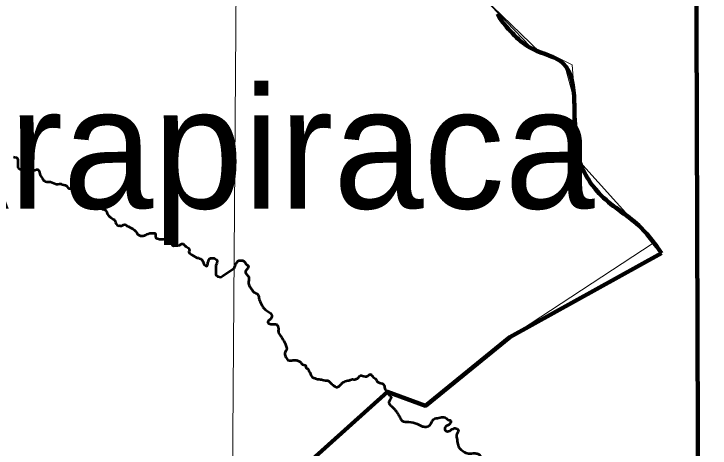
# Model space of a CAD drawing. Extents: x 553962 to 842807, y 8883888 to 9032388.
# Drawn here: x 817430 to 820300, y 9012739 to 9014528 of the extents above; entities that cross this region are included whole.
import ezdxf

# ---------------------------------------------------------------- set-up
doc = ezdxf.new("R2010")
doc.units = 0
doc.header["$LTSCALE"] = 200
for name, color, linetype, lineweight in [('1', 7, 'Continuous', 13), ('23', 7, 'Continuous', 13), ('24', 7, 'Continuous', 25), ('27', 7, 'Continuous', 13), ('35', 7, 'Continuous', 13), ('40', 7, 'Continuous', 25), ('57', 7, 'Continuous', 13)]:
    doc.layers.add(name, color=color, linetype=linetype, lineweight=lineweight)
doc.layers.add('41', color=7, linetype='Continuous')

msp = doc.modelspace()

# ---------------------------------------------------------------- linework, layer by layer
at = {"layer": '1'}
msp.add_lwpolyline([(818411.5, 9023928.2), (818356.9, 9016142.4), (818270.2, 9004415.9)], dxfattribs=at)
at = {"layer": '23'}
msp.add_lwpolyline([(817336.3, 9011412.8), (817430.3, 9011375.4), (817912.1, 9011565.7), (817582.2, 9012258.2), (817549.4, 9012366.8), (817506.1, 9012501.8), (818063.5, 9012419), (818565.3, 9012606.6), (818970.1, 9012970.8), (819127.6, 9012913.5), (819474.3, 9013196.4), (820066.2, 9013583.8), (819762.8, 9013918), (819744.7, 9014158.5), (819731.4, 9014318), (819651.7, 9014357.9), (819600.2, 9014368.9), (819363.4, 9014597.7)], dxfattribs=at)
at = {"layer": '24', "lineweight": 53}
for points in [[(817427.7, 9013939.3), (817432.7, 9013938.2), (817439.8, 9013935.6), (817443.9, 9013932)], [(817443.9, 9013932), (817445.4, 9013925.4), (817445.3, 9013920.3), (817445.3, 9013912.7), (817445.2, 9013903.5), (817445.2, 9013896.9), (817448.7, 9013892.8), (817453.8, 9013888.2), (817458.8, 9013887.6), (817464.4, 9013887.6), (817470, 9013887.6), (817476.1, 9013888), (817479.2, 9013883.4), (817479.1, 9013878.3), (817480.1, 9013871.7), (817483.1, 9013867.6), (817486.1, 9013863), (817491.7, 9013864.5), (817496.8, 9013864.5), (817503, 9013868.5), (817506.1, 9013874.6), (817508.1, 9013879.2), (817511.2, 9013883.2), (817516.3, 9013884.7), (817522.9, 9013886.2), (817528, 9013886.2), (817534.1, 9013880.5), (817535.6, 9013873.9), (817536, 9013868.8), (817538.5, 9013863.7), (817543.6, 9013855.5), (817547.6, 9013849.9), (817550.6, 9013843.2), (817555.2, 9013840.1), (817560.2, 9013837.6), (817565.8, 9013836), (817570.9, 9013836)], [(817570.9, 9013836), (817576, 9013835.9), (817581.1, 9013835.4), (817587.2, 9013833.3), (817593.7, 9013830.2), (817600.8, 9013828.1), (817605.9, 9013826.6), (817611.5, 9013827), (817617.1, 9013828), (817624.8, 9013828), (817629.3, 9013825.4), (817635.9, 9013823.3), (817641.5, 9013822.3), (817646.6, 9013819.7), (817652.1, 9013813), (817656.2, 9013808.9), (817661.2, 9013808.4), (817667.3, 9013808.3), (817671.9, 9013810.4), (817678.1, 9013813.9), (817684.2, 9013812.8), (817689.2, 9013812.3), (817693.3, 9013806.7), (817696.3, 9013800), (817700.3, 9013795.9), (817705.4, 9013794.3), (817710.5, 9013793.8), (817712.5, 9013789.2), (817718.5, 9013783.6), (817722.6, 9013777.4), (817725.6, 9013772.8), (817730.1, 9013769.7), (817737.2, 9013767.7), (817742.3, 9013761), (817744.8, 9013755.4), (817750.4, 9013751.8), (817758.5, 9013748.7), (817763.5, 9013745.6), (817769.6, 9013741.5), (817774.2, 9013738.4), (817779.8, 9013735.8), (817785.3, 9013732.7), (817790.4, 9013728.1), (817793.9, 9013724), (817799, 9013724), (817807.1, 9013719.8), (817810.1, 9013715.2), (817812.6, 9013710.6), (817814.1, 9013704.5), (817819.5, 9013697.2), (817822.7, 9013694), (817822.7, 9013692.9), (817829.3, 9013689.1), (817834.3, 9013685), (817839.5, 9013682.6), (817844.2, 9013679.5), (817847.3, 9013674.1), (817848.8, 9013668.6), (817851.2, 9013662.3), (817855.1, 9013657.7), (817862.1, 9013655.3), (817866, 9013656.1), (817868.3, 9013654.5), (817874.8, 9013655.2), (817881.5, 9013658.7)], [(817881.5, 9013658.7), (817886.6, 9013660.2), (817891.6, 9013658.2), (817895.7, 9013655.1), (817902.3, 9013652), (817908.8, 9013648.4), (817914.9, 9013644.8), (817920, 9013641.7), (817925.6, 9013638.1), (817932.6, 9013630.9), (817936.2, 9013625.3), (817940.2, 9013619.1), (817945.8, 9013616.1), (817951.8, 9013614), (817956.9, 9013613.4), (817962.5, 9013613.9), (817968.6, 9013615.4), (817973.2, 9013617.4), (817977.8, 9013620.4), (817984, 9013622.4), (817990.1, 9013624.4), (817995.7, 9013624.9), (818005.3, 9013624.8), (818010.4, 9013624.8), (818014, 9013621.2), (818013.9, 9013614.6), (818013.9, 9013609.5), (818015.9, 9013604.4), (818020.4, 9013602.3), (818025.5, 9013601.8), (818030.1, 9013599.7), (818035.2, 9013599.7), (818040.2, 9013599.7), (818045.3, 9013600.1), (818056.5, 9013602.1), (818061.6, 9013602.1), (818067.2, 9013602.5)], [(818067.2, 9013602.5), (818072.3, 9013600.5), (818074.3, 9013595.9), (818076.8, 9013587.2), (818079.8, 9013579), (818081.8, 9013574.4), (818087.9, 9013572.3), (818095, 9013573.3), (818101.1, 9013574.3), (818106.2, 9013574.3), (818113.3, 9013574.7), (818116.9, 9013578.3), (818122.5, 9013580.3), (818127.6, 9013580.2), (818132.2, 9013576.7), (818135.2, 9013572.6), (818139.7, 9013570), (818143.8, 9013566.9), (818147.8, 9013563.8), (818151.9, 9013558.2), (818153.3, 9013553.1), (818150.8, 9013547), (818154.3, 9013542.4), (818157.8, 9013538.8), (818163.4, 9013535.2), (818170, 9013531.6), (818177.6, 9013527), (818184.2, 9013522.8), (818190.3, 9013522.3), (818195.3, 9013520.7), (818200.4, 9013518.7), (818206.5, 9013513.5), (818210.5, 9013506.4), (818211.5, 9013500.2), (818215, 9013494.6), (818219.6, 9013491), (818224.6, 9013489), (818227.7, 9013493.5), (818229.3, 9013498.6), (818229.8, 9013503.7), (818232.2, 9013509.5), (818234, 9013514.8), (818236.5, 9013518.9), (818241.1, 9013521.1), (818247.4, 9013522), (818251.9, 9013522), (818255.4, 9013521.1), (818259.9, 9013519.3), (818264.4, 9013516.6), (818267.1, 9013513.9), (818268, 9013510.3), (818268.5, 9013508.5), (818266.9, 9013501.4), (818264.8, 9013496.3), (818262.8, 9013491.3), (818262.8, 9013486.2), (818262.2, 9013480.1), (818261.7, 9013475), (818263, 9013453.1), (818271.1, 9013445.4), (818283.2, 9013443.2), (818291.2, 9013448.6), (818337.6, 9013480.2)]]:
    msp.add_lwpolyline(points, dxfattribs=at)
for points in [[(818337.6, 9013480.2), (818344.1, 9013493.9), (818352.8, 9013508.5), (818377.6, 9013508.5), (818387.7, 9013496.8), (818396.5, 9013488.1), (818387.7, 9013472.1), (818384.8, 9013462), (818396.5, 9013446), (818397.9, 9013430), (818397.9, 9013412.5), (818405.2, 9013400.9), (818419.7, 9013382), (818434.3, 9013373.3), (818441.5, 9013351.5), (818450.1, 9013331), (818458.9, 9013316.3), (818471.1, 9013306.1), (818487.2, 9013294.8), (818493, 9013286.1), (818492, 9013276.8), (818483.7, 9013267), (818477.9, 9013262.7), (818477.9, 9013253.9), (818485.2, 9013250.5), (818500.8, 9013249.5), (818515, 9013246.1), (818518.4, 9013241.7), (818520.3, 9013230), (818521.3, 9013213.4), (818526.2, 9013205.1), (818535.9, 9013191.4), (818548.1, 9013170), (818553.5, 9013153.9), (818554, 9013143.6), (818547.7, 9013134.8), (818547.2, 9013124.6), (818549.6, 9013116.8), (818553.5, 9013109.5), (818559.8, 9013101.2), (818572, 9013099.2), (818587.7, 9013101.7), (818601.3, 9013098.2), (818613, 9013091.4), (818620.3, 9013083.1), (818629.6, 9013081.2), (818633, 9013077.3), (818633.5, 9013071.4), (818641.3, 9013065.2), (818646.2, 9013055.9), (818651.1, 9013048.6), (818654, 9013038.8), (818659.8, 9013031.5), (818670.1, 9013027.1), (818684.7, 9013022.3)], [(818684.7, 9013022.3), (818701.8, 9013020.8), (818714, 9013017.9), (818722.3, 9013017.4), (818732.5, 9013010.5), (818744.2, 9012999.8), (818754, 9012992.5), (818762.3, 9012989.6), (818769.6, 9012993), (818778.9, 9013002.7), (818787.7, 9013010.1), (818795.5, 9013014), (818806.7, 9013016.9), (818815, 9013018.3), (818821.3, 9013021.8), (818831.1, 9013021.8), (818839.4, 9013022.7), (818846.2, 9013026.2), (818852.6, 9013031.5), (818858.4, 9013037.4), (818867.2, 9013036.4), (818878.9, 9013034.5), (818884.3, 9013034.5), (818893, 9013039.3), (818896.9, 9013042.8), (818901.8, 9013042.8), (818905.2, 9013038.4), (818911.6, 9013031.5), (818919.6, 9013026.2), (818925, 9013019.3), (818927.4, 9013013.5), (818932.3, 9013010.1), (818937.7, 9013007.1), (818947.9, 9013004.7), (818953.8, 9013000.8), (818957.2, 9012993), (818958.7, 9012984.2), (818963.5, 9012975.9), (818970.8, 9012965.8), (818978.2, 9012957.1), (818982.3, 9012952.2), (818985.3, 9012948.1), (818985.1, 9012945.4), (818980.4, 9012937.5), (818976.3, 9012928.3), (818976.6, 9012922.6), (818980, 9012918.3), (818986.1, 9012911.7), (818992.1, 9012906), (818997.2, 9012901.1), (819002.5, 9012894.9), (819008.3, 9012887.4), (819013, 9012880.2), (819017, 9012872.7), (819021.7, 9012864.6)], [(819021.7, 9012864.6), (819030.7, 9012851.2), (819057, 9012846.5), (819092.9, 9012838.9), (819114.5, 9012828.5), (819134.3, 9012827.6), (819149.4, 9012838.9), (819160.7, 9012857.8), (819182.4, 9012863.4), (819203.1, 9012866.2), (819221, 9012855.9), (819231.4, 9012850.2), (819222.9, 9012835.1), (819211.6, 9012829.5), (819206.9, 9012815.3), (819217.3, 9012807.8), (819236.1, 9012816.3), (819254, 9012820.1), (819262.5, 9012811.6), (819256.9, 9012798.4), (819255.9, 9012779.5), (819260.6, 9012755), (819264.4, 9012741.8), (819277.6, 9012729.6), (819298.3, 9012717.3), (819323.8, 9012717.3), (819339.8, 9012716.4), (819350.2, 9012710.7), (819357.7, 9012693.8), (819368.1, 9012685.3), (819374.7, 9012672.1), (819375.6, 9012655.1), (819359.6, 9012646.6), (819344.5, 9012633.4), (819334.2, 9012620.2), (819324.7, 9012616.5), (819321, 9012607), (819304, 9012598.6), (819293.2, 9012578.2), (819291.7, 9012563.3), (819294.3, 9012546.7), (819299.7, 9012528.1), (819302.8, 9012520.1), (819300.2, 9012502.5), (819294.8, 9012495), (819294.3, 9012489.2), (819293.8, 9012478), (819289.5, 9012468.9), (819286.3, 9012458.2), (819287.9, 9012448.6), (819293.8, 9012440.7), (819297.5, 9012430.5), (819298.1, 9012410.3), (819299.7, 9012390.5), (819300.2, 9012364.4)]]:
    msp.add_spline(points, degree=3, dxfattribs=at)
at = {"layer": '27'}
for points in [[(819742.5, 9014153.9), (819744.7, 9014158.5), (819703.3, 9014309.8), (819651.7, 9014357.9), (819558.2, 9014393.1), (819363.4, 9014597.7)], [(817336.3, 9011412.8), (817430.3, 9011375.4), (817912.1, 9011565.7), (817582.2, 9012258.2), (817549.4, 9012366.8), (817506.1, 9012501.8), (818063.5, 9012419), (818565.3, 9012606.6), (818970.1, 9012970.8), (819127.6, 9012913.5), (819474.3, 9013196.4), (820099.8, 9013541.6)]]:
    msp.add_lwpolyline(points, dxfattribs=at)
msp.add_spline([(820099.8, 9013541.6), (820016.2, 9013646.4), (819851.7, 9013779.7), (819756.5, 9013938.2), (819742.5, 9014153.9)], degree=3, dxfattribs=at)
at = {"layer": '35'}
for points in [[(819742.5, 9014153.9), (819744.7, 9014158.5), (819703.3, 9014309.8), (819651.7, 9014357.9), (819558.2, 9014393.1), (819363.4, 9014597.7)], [(817336.3, 9011412.8), (817430.3, 9011375.4), (817912.1, 9011565.7), (817582.2, 9012258.2), (817549.4, 9012366.8), (817506.1, 9012501.8), (818063.5, 9012419), (818565.3, 9012606.6), (818970.1, 9012970.8), (819127.6, 9012913.5), (819474.3, 9013196.4), (820099.8, 9013541.6)]]:
    msp.add_lwpolyline(points, dxfattribs=at)
msp.add_spline([(820099.8, 9013541.6), (820016.2, 9013646.4), (819851.7, 9013779.7), (819756.5, 9013938.2), (819742.5, 9014153.9)], degree=3, dxfattribs=at)
at = {"layer": '40'}
msp.add_spline([(833647.2, 9024083.8), (833537.3, 9023057.7), (831339.2, 9018880), (827089.6, 9013932.7), (823133.1, 9008985.4), (820642, 9005980.4), (819506.3, 9004148.1)], degree=3, dxfattribs=at)
msp.add_spline([(833647.2, 9024083.8), (833537.3, 9023057.7), (831339.2, 9018880), (827089.6, 9013932.7), (823133.1, 9008985.4), (820642, 9005980.4), (819506.3, 9004148.1)], degree=3, dxfattribs=at)
at = {"layer": '57', "lineweight": 90}
msp.add_line((819431.5, 9014511.9), (819424.5, 9014527.8), dxfattribs=at)
for points in [[(820233.5, 9018015.3), (819900.7, 9017741.7), (819971.8, 9017467.3), (819831.8, 9017387.9), (820010.8, 9016663.9), (820010.8, 9016665.1), (820237.9, 9016619.4), (820254.1, 9011529.9)], [(817506.1, 9012501.8), (818063.5, 9012419), (818565.3, 9012606.6), (818970.1, 9012970.8), (819127.6, 9012913.5), (819474.3, 9013196.4), (820099.8, 9013541.6)]]:
    msp.add_lwpolyline(points, dxfattribs=at)
msp.add_spline([(820099.8, 9013541.6), (820016.2, 9013646.4), (819851.7, 9013779.7), (819756.5, 9013938.2), (819740.6, 9014167.6), (819694.4, 9014323.7), (819568.3, 9014383.5), (819431.5, 9014511.9)], degree=3, dxfattribs=at)

# ---------------------------------------------------------------- texts
at = {"layer": '41'}
msp.add_text('Arapiraca', height=500, dxfattribs=at).set_placement((816963.5, 9013726))

doc.saveas('drawing.dxf')
